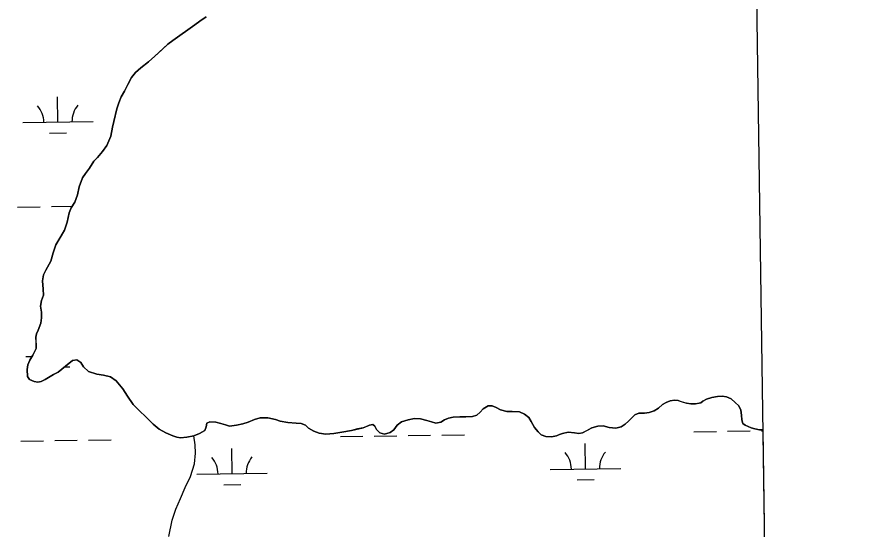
# Model space of a CAD drawing. Extents: x 3767014 to 3805179, y 361544 to 387384.
# Drawn here: x 3801861 to 3803060, y 377017 to 377745 of the extents above; entities that cross this region are included whole.
import ezdxf

# ---------------------------------------------------------------- set-up
doc = ezdxf.new("R2010")
doc.units = 0
for name, color, linetype in [('V-GRID-FRAM', 7, 'Continuous'), ('V-TOPO-SHOR', 7, 'Continuous'), ('V-WETL-SWMP', 7, 'Continuous')]:
    doc.layers.add(name, color=color, linetype=linetype)

msp = doc.modelspace()

# ---------------------------------------------------------------- linework, layer by layer
at = {"layer": 'V-GRID-FRAM'}
msp.add_lwpolyline([(3771006.872, 385146.094), (3802799.803, 385587.734), (3803060.286, 367407.215), (3771251.489, 366965.353), (3771006.872, 385146.094)], dxfattribs=at)
at = {"layer": 'V-TOPO-SHOR'}
for points in [[(3802082.562, 377149.56), (3802072.823, 377153.889), (3802063.472, 377159.456), (3802054.895, 377166.49), (3802044.463, 377176.849), (3802035.189, 377185.275), (3802026.536, 377194.319), (3802018.578, 377206.377), (3802011.701, 377216.349), (3802002.118, 377227.711), (3801994.16, 377233.665), (3801984.497, 377236.217), (3801974.761, 377237.456), (3801962.858, 377241.32), (3801955.749, 377247.814), (3801951.887, 377254.075), (3801946.554, 377257.633), (3801940.215, 377256.783), (3801930.09, 377248.824), (3801919.809, 377240.325), (3801913.47, 377237.157), (3801906.204, 377232.598), (3801901.49, 377229.97), (3801895.694, 377227.189), (3801891.055, 377225.876), (3801885.956, 377226.882), (3801879.154, 377229.743), (3801876.451, 377234.304), (3801875.832, 377244.04), (3801876.762, 377250.843), (3801879.545, 377257.258), (3801883.875, 377264.676), (3801888.436, 377274.027), (3801888.438, 377282.45), (3801888.362, 377289.948), (3801889.29, 377294.972), (3801891.688, 377299.918), (3801895.243, 377309.809), (3801896.327, 377317.461), (3801896.019, 377325.346), (3801894.707, 377334.31), (3801896.177, 377342.27), (3801899.114, 377349.535), (3801898.498, 377358.501), (3801897.418, 377370.094), (3801898.964, 377378.673), (3801902.366, 377385.319), (3801909.557, 377398.302), (3801912.651, 377409.817), (3801916.362, 377421.102), (3801923.631, 377433.156), (3801928.964, 377442.198), (3801932.443, 377453.327), (3801935.691, 377466.852), (3801938.167, 377474.116), (3801943.425, 377482.153), (3801947.445, 377492.51), (3801949.609, 377503.87), (3801954.326, 377516.623), (3801958.655, 377522.881), (3801964.453, 377530.146), (3801970.638, 377540.425), (3801975.664, 377545.524), (3801978.445, 377548.614), (3801983.006, 377553.87), (3801988.884, 377562.449), (3801994.604, 377575.74), (3801997.08, 377588.569), (3801999.167, 377596.763), (3802001.334, 377606.577), (3802003.189, 377614.691), (3802005.819, 377623.192), (3802009.221, 377631.847), (3802014.015, 377639.808), (3802019.041, 377649.237), (3802023.833, 377659.129), (3802029.94, 377666.315), (3802037.516, 377672.883), (3802048.337, 377681.306), (3802057.228, 377689.421), (3802066.888, 377698.538), (3802075.469, 377706.653), (3802082.66, 377712.059), (3802114.197, 377734.006), (3802120.998, 377739.337), (3802130.196, 377745.442)], [(3802920.577, 377158.285), (3802915.803, 377158.073), (3802909.388, 377159.542), (3802903.977, 377161.243), (3802895.554, 377164.801), (3802892.464, 377167.197), (3802890.842, 377172.299), (3802890.457, 377179.1), (3802889.375, 377186.364), (3802886.592, 377192.316), (3802881.57, 377197.342), (3802875.928, 377202.287), (3802869.051, 377205.382), (3802862.714, 377206.232), (3802856.531, 377205.847), (3802848.184, 377204.147), (3802840.608, 377201.831), (3802835.275, 377199.125), (3802832.492, 377196.807), (3802825.306, 377195.418), (3802818.58, 377195.187), (3802812.397, 377196.039), (3802808.07, 377197.354), (3802803.974, 377198.744), (3802800.265, 377199.906), (3802795.085, 377200.602), (3802789.212, 377199.367), (3802783.338, 377197.28), (3802778.39, 377194.114)], [(3802778.39, 377194.114), (3802772.516, 377189.09), (3802766.487, 377185.457), (3802759.145, 377182.909), (3802752.806, 377182.059), (3802744.614, 377182.061), (3802739.126, 377179.821), (3802734.874, 377175.34), (3802730.004, 377170.472), (3802725.367, 377166.529), (3802719.569, 377162.358), (3802712.15, 377160.658), (3802702.643, 377161.51), (3802694.141, 377164.139), (3802686.181, 377163.677), (3802677.911, 377160.895), (3802670.104, 377156.877), (3802664.693, 377154.174), (3802659.36, 377153.248), (3802653.255, 377154.098), (3802644.058, 377155.106), (3802636.175, 377153.097), (3802631.692, 377151.552), (3802627.827, 377149.93), (3802620.483, 377148.464), (3802612.525, 377149.005), (3802605.955, 377151.403), (3802601.396, 377155.577), (3802596.294, 377161.76), (3802591.582, 377170.107), (3802588.26, 377175.674), (3802582.31, 377180.697), (3802574.968, 377183.714), (3802564.921, 377184.41), (3802556.882, 377184.181), (3802548.15, 377186.886), (3802542.045, 377190.212), (3802536.249, 377192.299), (3802530.373, 377192.455), (3802523.496, 377188.052), (3802519.398, 377183.337), (3802514.528, 377179.088), (3802508.345, 377177.156), (3802498.916, 377176.771), (3802490.181, 377176.696), (3802481.061, 377176.311), (3802474.182, 377174.842), (3802468.386, 377172.604), (3802463.285, 377168.971), (3802456.096, 377167.889), (3802449.913, 377169.438), (3802443.577, 377171.68), (3802434.457, 377173.923), (3802425.956, 377174.388), (3802417.068, 377172.534), (3802407.327, 377169.444), (3802401.531, 377164.963), (3802396.737, 377158.239), (3802391.404, 377154.299), (3802383.366, 377151.905), (3802376.564, 377153.838), (3802372.159, 377158.706), (3802369.611, 377163.5), (3802366.906, 377165.743), (3802362.114, 377164.971), (3802357.94, 377163.193), (3802353.072, 377161.262), (3802345.031, 377159.484), (3802336.53, 377157.477), (3802322.849, 377154.852), (3802311.333, 377152.92), (3802299.895, 377152.073), (3802290.388, 377153.389), (3802282.815, 377156.173), (3802275.475, 377160.58), (3802271.301, 377164.676), (3802265.196, 377167.15), (3802258.008, 377167.615), (3802245.951, 377168.854), (3802235.363, 377170.787), (3802228.33, 377173.185), (3802217.51, 377175.428), (3802206.844, 377175.43), (3802198.962, 377173.036), (3802189.608, 377169.249), (3802182.189, 377166.855), (3802173.3, 377165.002), (3802163.175, 377163.691), (3802157.611, 377165.546), (3802151.118, 377167.48), (3802143.932, 377169.335), (3802135.353, 377169.646), (3802131.023, 377167.637), (3802129.864, 377162.536), (3802128.162, 377157.512), (3802120.82, 377152.877), (3802112.395, 377149.941), (3802102.579, 377147.624), (3802093.537, 377146.93), (3802088.282, 377147.86), (3802082.562, 377149.56)], [(3802077.214, 377006.785), (3802081.626, 377029.75), (3802086.963, 377045.523), (3802093.461, 377060.601), (3802100.422, 377076.372), (3802107.848, 377091.913), (3802113.419, 377110.005), (3802115.045, 377125.315), (3802114.351, 377136.913), (3802112.428, 377149.953)]]:
    msp.add_lwpolyline(points, dxfattribs=at)
at = {"layer": 'V-WETL-SWMP'}
for p, q in [((3802130.196, 377745.441), (3802120.998, 377739.336)), ((3802114.196, 377734.005), (3802082.659, 377712.06)), ((3802120.998, 377739.336), (3802114.196, 377734.005)), ((3802075.47, 377706.652), (3802057.227, 377689.42)), ((3802082.659, 377712.06), (3802075.47, 377706.652)), ((3802057.227, 377689.42), (3802048.337, 377681.306)), ((3802037.516, 377672.883), (3802029.94, 377666.315)), ((3802048.337, 377681.306), (3802037.516, 377672.883)), ((3802023.833, 377659.128), (3802019.04, 377649.236)), ((3802029.94, 377666.315), (3802023.833, 377659.128)), ((3802019.04, 377649.236), (3802014.015, 377639.808)), ((3802014.015, 377639.808), (3802009.221, 377631.848)), ((3801919.495, 377595.912), (3801918.995, 377631.909)), ((3802005.819, 377623.193), (3802003.19, 377614.692)), ((3802009.221, 377631.848), (3802005.819, 377623.193)), ((3802003.19, 377614.692), (3801999.168, 377596.762)), ((3801869.5, 377595.218), (3801969.49, 377596.607)), ((3801997.08, 377588.569), (3801994.604, 377575.74)), ((3801999.168, 377596.762), (3801997.08, 377588.569)), ((3801907.711, 377580.316), (3801931.708, 377580.65)), ((3801994.604, 377575.74), (3801988.883, 377562.448)), ((3801988.883, 377562.448), (3801983.007, 377553.87)), ((3801983.007, 377553.87), (3801975.664, 377545.524)), ((3801970.639, 377540.424), (3801964.454, 377530.145)), ((3801975.664, 377545.524), (3801970.639, 377540.424)), ((3801964.454, 377530.145), (3801958.656, 377522.881)), ((3801954.327, 377516.622), (3801949.61, 377503.87)), ((3801958.656, 377522.881), (3801954.327, 377516.622)), ((3801949.61, 377503.87), (3801947.444, 377492.509)), ((3801947.444, 377492.509), (3801943.424, 377482.153)), ((3801943.424, 377482.153), (3801938.167, 377474.116)), ((3801862.325, 377475.036), (3801894.322, 377475.48)), ((3801910.32, 377475.702), (3801939.47, 377476.107)), ((3801935.692, 377466.852), (3801932.444, 377453.327)), ((3801938.167, 377474.116), (3801935.692, 377466.852)), ((3801932.444, 377453.327), (3801928.964, 377442.198)), ((3801928.964, 377442.198), (3801916.362, 377421.101)), ((3801916.362, 377421.101), (3801912.651, 377409.817)), ((3801912.651, 377409.817), (3801909.557, 377398.302)), ((3801909.557, 377398.302), (3801902.367, 377385.319)), ((3801902.367, 377385.319), (3801898.965, 377378.673)), ((3801898.965, 377378.673), (3801897.418, 377370.094)), ((3801897.418, 377370.094), (3801898.498, 377358.501)), ((3801899.115, 377349.535), (3801896.177, 377342.271)), ((3801898.498, 377358.501), (3801899.115, 377349.535)), ((3801896.177, 377342.271), (3801894.707, 377334.31)), ((3801894.707, 377334.31), (3801896.019, 377325.345)), ((3801896.019, 377325.345), (3801896.327, 377317.461)), ((3801896.327, 377317.461), (3801895.244, 377309.81)), ((3801891.687, 377299.918), (3801889.29, 377294.972)), ((3801895.244, 377309.81), (3801891.687, 377299.918)), ((3801889.29, 377294.972), (3801888.362, 377289.948)), ((3801888.362, 377289.948), (3801888.436, 377274.027)), ((3801874.121, 377262.575), (3801882.719, 377262.695)), ((3801883.875, 377264.676), (3801879.545, 377257.257)), ((3801888.436, 377274.027), (3801883.875, 377264.676)), ((3801876.762, 377250.843), (3801875.833, 377244.041)), ((3801879.545, 377257.257), (3801876.762, 377250.843)), ((3801930.09, 377248.824), (3801940.216, 377256.783)), ((3801940.216, 377256.783), (3801946.554, 377257.632)), ((3801946.554, 377257.632), (3801951.886, 377254.076)), ((3801951.886, 377254.076), (3801955.749, 377247.815)), ((3801875.833, 377244.041), (3801876.45, 377234.303)), ((3801913.471, 377237.156), (3801919.809, 377240.324)), ((3801919.809, 377240.324), (3801930.09, 377248.824)), ((3801928.978, 377247.905), (3801936.329, 377248.007)), ((3801955.749, 377247.815), (3801962.859, 377241.321)), ((3801962.859, 377241.321), (3801974.76, 377237.455)), ((3801876.45, 377234.303), (3801879.154, 377229.743)), ((3801879.154, 377229.743), (3801885.955, 377226.882)), ((3801885.955, 377226.882), (3801891.056, 377225.876)), ((3801891.056, 377225.876), (3801895.693, 377227.189)), ((3801895.693, 377227.189), (3801901.49, 377229.971)), ((3801901.49, 377229.971), (3801906.205, 377232.598)), ((3801906.205, 377232.598), (3801913.471, 377237.156)), ((3801974.76, 377237.455), (3801984.498, 377236.217)), ((3801984.498, 377236.217), (3801994.159, 377233.665)), ((3801994.159, 377233.665), (3802002.118, 377227.712)), ((3802002.118, 377227.712), (3802011.7, 377216.349)), ((3802011.7, 377216.349), (3802018.577, 377206.378)), ((3802018.577, 377206.378), (3802026.536, 377194.319)), ((3802840.609, 377201.831), (3802848.183, 377204.148)), ((3802848.183, 377204.148), (3802856.531, 377205.847)), ((3802856.531, 377205.847), (3802862.714, 377206.232)), ((3802862.714, 377206.232), (3802869.051, 377205.381)), ((3802869.051, 377205.381), (3802875.929, 377202.288)), ((3802026.536, 377194.319), (3802035.19, 377185.275)), ((3802523.495, 377188.051), (3802530.374, 377192.455)), ((3802530.374, 377192.455), (3802536.248, 377192.299)), ((3802536.248, 377192.299), (3802542.044, 377190.212)), ((3802772.516, 377189.09), (3802778.391, 377194.113)), ((3802778.391, 377194.113), (3802783.338, 377197.28)), ((3802783.338, 377197.28), (3802789.212, 377199.366)), ((3802789.212, 377199.366), (3802795.086, 377200.602)), ((3802795.086, 377200.602), (3802800.264, 377199.905)), ((3802800.264, 377199.905), (3802812.398, 377196.039)), ((3802812.398, 377196.039), (3802818.581, 377195.188)), ((3802818.581, 377195.188), (3802825.305, 377195.418)), ((3802825.305, 377195.418), (3802832.493, 377196.808)), ((3802832.493, 377196.808), (3802835.276, 377199.126)), ((3802835.276, 377199.126), (3802840.609, 377201.831)), ((3802875.929, 377202.288), (3802881.571, 377197.341)), ((3802881.571, 377197.341), (3802886.593, 377192.316)), ((3802886.593, 377192.316), (3802889.375, 377186.365)), ((3802035.19, 377185.275), (3802044.463, 377176.849)), ((3802508.345, 377177.156), (3802514.528, 377179.087)), ((3802514.528, 377179.087), (3802519.398, 377183.337)), ((3802519.398, 377183.337), (3802523.495, 377188.051)), ((3802542.044, 377190.212), (3802548.149, 377186.887)), ((3802548.149, 377186.887), (3802556.882, 377184.181)), ((3802556.882, 377184.181), (3802564.92, 377184.411)), ((3802564.92, 377184.411), (3802574.968, 377183.714)), ((3802574.968, 377183.714), (3802582.31, 377180.698)), ((3802582.31, 377180.698), (3802588.26, 377175.674)), ((3802734.875, 377175.339), (3802739.126, 377179.821)), ((3802739.126, 377179.821), (3802744.614, 377182.061)), ((3802744.614, 377182.061), (3802752.807, 377182.06)), ((3802752.807, 377182.06), (3802759.144, 377182.909)), ((3802759.144, 377182.909), (3802766.487, 377185.458)), ((3802766.487, 377185.458), (3802772.516, 377189.09)), ((3802889.375, 377186.365), (3802890.456, 377179.099)), ((3802890.456, 377179.099), (3802890.841, 377172.298)), ((3802044.463, 377176.849), (3802054.895, 377166.491)), ((3802129.864, 377162.536), (3802131.024, 377167.637)), ((3802131.024, 377167.637), (3802135.353, 377169.646)), ((3802135.353, 377169.646), (3802143.931, 377169.335)), ((3802143.931, 377169.335), (3802151.119, 377167.479)), ((3802151.119, 377167.479), (3802157.611, 377165.546)), ((3802173.3, 377165.002), (3802182.188, 377166.855)), ((3802182.188, 377166.855), (3802189.608, 377169.25)), ((3802189.608, 377169.25), (3802198.961, 377173.036)), ((3802198.961, 377173.036), (3802206.845, 377175.43)), ((3802206.845, 377175.43), (3802217.51, 377175.428)), ((3802217.51, 377175.428), (3802228.33, 377173.185)), ((3802228.33, 377173.185), (3802235.363, 377170.788)), ((3802235.363, 377170.788), (3802245.951, 377168.854)), ((3802245.951, 377168.854), (3802258.008, 377167.615)), ((3802258.008, 377167.615), (3802265.196, 377167.15)), ((3802265.196, 377167.15), (3802271.301, 377164.676)), ((3802401.531, 377164.963), (3802407.328, 377169.444)), ((3802407.328, 377169.444), (3802417.067, 377172.534)), ((3802417.067, 377172.534), (3802425.955, 377174.388)), ((3802425.955, 377174.388), (3802434.457, 377173.922)), ((3802434.457, 377173.922), (3802443.576, 377171.68)), ((3802443.576, 377171.68), (3802449.914, 377169.437)), ((3802449.914, 377169.437), (3802456.096, 377167.89)), ((3802456.096, 377167.89), (3802463.284, 377168.971)), ((3802463.284, 377168.971), (3802468.386, 377172.603)), ((3802468.386, 377172.603), (3802474.183, 377174.843)), ((3802474.183, 377174.843), (3802481.062, 377176.31)), ((3802481.062, 377176.31), (3802490.182, 377176.695)), ((3802490.182, 377176.695), (3802498.915, 377176.771)), ((3802498.915, 377176.771), (3802508.345, 377177.156)), ((3802588.26, 377175.674), (3802591.582, 377170.108)), ((3802591.582, 377170.108), (3802596.295, 377161.76)), ((3802725.367, 377166.53), (3802730.005, 377170.471)), ((3802730.005, 377170.471), (3802734.875, 377175.339)), ((3802890.841, 377172.298), (3802892.463, 377167.197)), ((3802892.463, 377167.197), (3802895.554, 377164.8)), ((3802054.895, 377166.491), (3802063.473, 377159.456)), ((3802063.473, 377159.456), (3802072.824, 377153.89)), ((3802120.82, 377152.877), (3802128.163, 377157.513)), ((3802128.163, 377157.513), (3802129.864, 377162.536)), ((3802157.611, 377165.546), (3802163.175, 377163.69)), ((3802163.175, 377163.69), (3802173.3, 377165.002)), ((3802271.301, 377164.676), (3802275.474, 377160.579)), ((3802275.474, 377160.579), (3802282.815, 377156.172)), ((3802282.815, 377156.172), (3802290.389, 377153.389)), ((3802311.334, 377152.921), (3802322.85, 377154.852)), ((3802322.85, 377154.852), (3802336.53, 377157.477)), ((3802336.53, 377157.477), (3802353.071, 377161.261)), ((3802353.071, 377161.261), (3802362.114, 377164.97)), ((3802362.114, 377164.97), (3802366.906, 377165.742)), ((3802366.906, 377165.742), (3802369.611, 377163.5)), ((3802369.611, 377163.5), (3802372.16, 377158.707)), ((3802372.16, 377158.707), (3802376.565, 377153.838)), ((3802391.404, 377154.299), (3802396.738, 377158.24)), ((3802396.738, 377158.24), (3802401.531, 377164.963)), ((3802596.295, 377161.76), (3802601.395, 377155.576)), ((3802601.395, 377155.576), (3802605.955, 377151.402)), ((3802636.174, 377153.097), (3802644.058, 377155.105)), ((3802644.058, 377155.105), (3802653.255, 377154.099)), ((3802664.694, 377154.174), (3802677.911, 377160.896)), ((3802677.911, 377160.896), (3802686.181, 377163.677)), ((3802686.181, 377163.677), (3802694.142, 377164.139)), ((3802694.142, 377164.139), (3802702.643, 377161.51)), ((3802702.643, 377161.51), (3802712.15, 377160.658)), ((3802712.15, 377160.658), (3802719.569, 377162.357)), ((3802719.569, 377162.357), (3802725.367, 377166.53)), ((3802822.669, 377155.669), (3802854.666, 377156.113)), ((3802870.665, 377156.336), (3802902.662, 377156.78)), ((3802895.554, 377164.8), (3802903.978, 377161.244)), ((3802903.978, 377161.244), (3802909.388, 377159.542)), ((3802909.388, 377159.542), (3802915.802, 377158.073)), ((3802915.802, 377158.073), (3802920.577, 377158.285)), ((3802918.66, 377157.002), (3802920.595, 377157.029)), ((3802920.577, 377158.285), (3802929.333, 376547.153)), ((3801866.945, 377142.393), (3801898.942, 377142.837)), ((3801914.941, 377143.06), (3801946.938, 377143.504)), ((3801962.936, 377143.726), (3801994.933, 377144.171)), ((3802072.824, 377153.89), (3802082.562, 377149.56)), ((3802082.562, 377149.56), (3802088.281, 377147.859)), ((3802088.281, 377147.859), (3802093.536, 377146.931)), ((3802093.536, 377146.931), (3802102.579, 377147.625)), ((3802102.579, 377147.625), (3802112.395, 377149.941)), ((3802112.395, 377149.941), (3802120.82, 377152.877)), ((3802290.389, 377153.389), (3802299.895, 377152.073)), ((3802299.895, 377152.073), (3802311.334, 377152.921)), ((3802320.81, 377148.698), (3802352.807, 377149.142)), ((3802368.805, 377149.364), (3802400.802, 377149.809)), ((3802376.565, 377153.838), (3802383.366, 377151.904)), ((3802383.366, 377151.904), (3802391.404, 377154.299)), ((3802416.8, 377150.031), (3802448.797, 377150.475)), ((3802464.796, 377150.698), (3802496.793, 377151.142)), ((3802605.955, 377151.402), (3802612.524, 377149.005)), ((3802612.524, 377149.005), (3802620.484, 377148.463)), ((3802620.484, 377148.463), (3802627.827, 377149.93)), ((3802627.827, 377149.93), (3802631.691, 377151.552)), ((3802631.691, 377151.552), (3802636.174, 377153.097)), ((3802653.255, 377154.099), (3802659.361, 377153.248)), ((3802659.361, 377153.248), (3802664.694, 377154.174)), ((3802166.937, 377095.813), (3802166.437, 377131.81)), ((3802668.797, 377102.785), (3802668.297, 377138.781)), ((3802116.942, 377095.119), (3802216.933, 377096.508)), ((3802618.802, 377102.09), (3802718.792, 377103.479)), ((3802657.012, 377087.188), (3802681.01, 377087.522)), ((3802155.153, 377080.217), (3802179.151, 377080.55))]:
    msp.add_line(p, q, dxfattribs=at)
for centre, start, end in [((3801864.251, 377595.62), 0.024037, 41.567696), ((3801974.726, 377597.155), 140.024034, 181.567693), ((3802111.693, 377095.521), 0.024037, 41.567696), ((3802222.168, 377097.055), 140.024034, 181.567693), ((3802613.553, 377102.492), 0.024037, 41.567696), ((3802724.028, 377104.027), 140.024034, 181.567693)]:
    msp.add_arc(centre, 35.246, start, end, dxfattribs=at)

doc.saveas('drawing.dxf')
